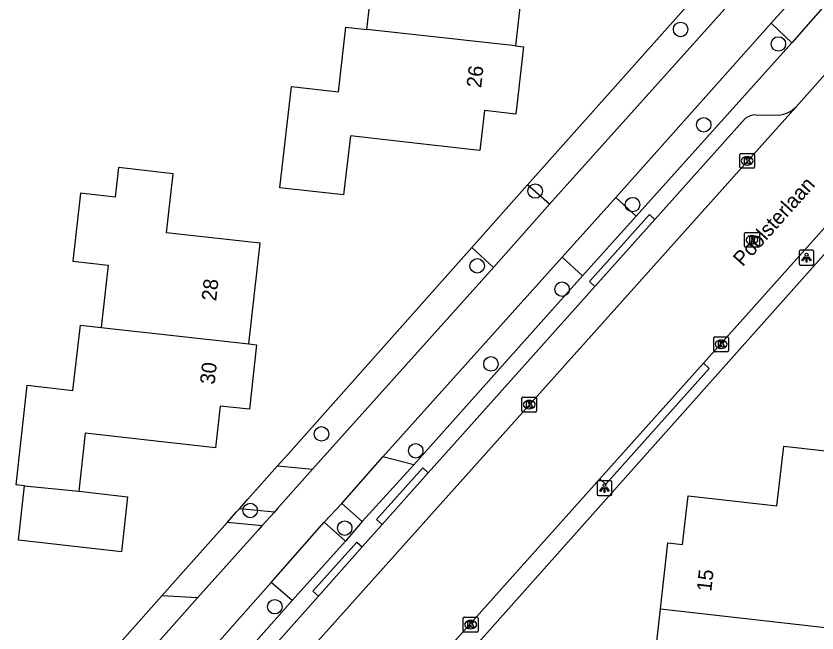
# Model space of a CAD drawing. Extents: x 162398 to 163643, y 386453 to 387397.
# Drawn here: x 162885.8 to 162939.9, y 386608.1 to 386649.7 of the extents above; entities that cross this region are included whole.
import ezdxf

# ---------------------------------------------------------------- set-up
doc = ezdxf.new("R2010")
doc.units = 0
for name, color, linetype in [('IMGEO_Boom', 7, 'Continuous'), ('IMGEO_Groenvoorziening', 7, 'Continuous'), ('IMGEO_Kolk', 7, 'Continuous'), ('IMGEO_Lichtpunt', 7, 'Continuous'), ('IMGEO_Openbare_ruimte_label', 7, 'Continuous'), ('IMGEO_Pand', 7, 'Continuous'), ('IMGEO_Pand_nummerreeks', 7, 'Continuous'), ('IMGEO_Rijbaan_lokaal_gesloten', 7, 'Continuous'), ('IMGEO_Rioolput', 7, 'Continuous'), ('IMGEO_Voetpad_open', 7, 'Continuous')]:
    doc.layers.add(name, color=color, linetype=linetype)

msp = doc.modelspace()

# ---------------------------------------------------------------- linework, layer by layer
at = {"layer": 'IMGEO_Boom'}
for centre in [(162930.731, 386648.837), (162937.337, 386647.859), (162932.291, 386642.393), (162920.905, 386637.918), (162927.485, 386637.004), (162916.986, 386632.863), (162922.719, 386631.285), (162917.913, 386626.239), (162906.464, 386621.509), (162912.83, 386620.366), (162901.645, 386616.336), (162908.036, 386615.142), (162903.307, 386609.829)]:
    msp.add_circle(centre, 0.489, dxfattribs=at)
at = {"layer": 'IMGEO_Groenvoorziening'}
for points in [[(162920.395, 386638.338), (162932.823, 386652.31)], [(162903.491, 386619.344), (162904.19, 386620.128), (162916.621, 386634.093)], [(162900.106, 386615.545), (162900.73, 386616.245), (162900.912, 386616.449)], [(162890.662, 386604.943), (162895.681, 386610.578)]]:
    msp.add_lwpolyline(points, dxfattribs=at)
at = {"layer": 'IMGEO_Kolk'}
for p, q in [((162934.726, 386639.53), (162934.726, 386640.382)), ((162934.801, 386640.456), (162935.653, 386640.456)), ((162935.727, 386640.382), (162935.727, 386639.53)), ((162935.214, 386640.236), (162935.239, 386640.236)), ((162935.653, 386639.456), (162934.801, 386639.456)), ((162935.237, 386639.676), (162935.212, 386639.676)), ((162932.971, 386627.138), (162932.971, 386627.99)), ((162933.046, 386628.064), (162933.898, 386628.064)), ((162933.459, 386627.844), (162933.484, 386627.844)), ((162933.972, 386627.99), (162933.972, 386627.138)), ((162933.898, 386627.064), (162933.046, 386627.064)), ((162933.482, 386627.284), (162933.457, 386627.284)), ((162920.003, 386623.061), (162920.003, 386623.913)), ((162920.078, 386623.987), (162920.93, 386623.987)), ((162920.491, 386623.767), (162920.516, 386623.767)), ((162921.004, 386623.913), (162921.004, 386623.061)), ((162920.93, 386622.987), (162920.078, 386622.987)), ((162920.514, 386623.207), (162920.489, 386623.207)), ((162916.04, 386608.196), (162916.04, 386609.048)), ((162916.115, 386609.122), (162916.967, 386609.122)), ((162916.528, 386608.902), (162916.553, 386608.902)), ((162917.041, 386609.048), (162917.041, 386608.196)), ((162916.967, 386608.122), (162916.115, 386608.122)), ((162916.551, 386608.342), (162916.526, 386608.342))]:
    msp.add_line(p, q, dxfattribs=at)
for points in [[(162934.726, 386639.53), (162934.726, 386640.382)], [(162934.801, 386640.456), (162935.653, 386640.456)], [(162935.727, 386640.382), (162935.727, 386639.53)], [(162935.047, 386640.156), (162935.17, 386640.156), (162935.17, 386640.005), (162935.3, 386640.156), (162935.464, 386640.156), (162935.318, 386640.005), (162935.471, 386639.756), (162935.319, 386639.756), (162935.234, 386639.92), (162935.17, 386639.853), (162935.17, 386639.756), (162935.047, 386639.756), (162935.047, 386640.156)], [(162935.653, 386639.456), (162934.801, 386639.456)], [(162932.971, 386627.138), (162932.971, 386627.99)], [(162933.046, 386628.064), (162933.898, 386628.064)], [(162933.972, 386627.99), (162933.972, 386627.138)], [(162933.292, 386627.764), (162933.415, 386627.764), (162933.415, 386627.613), (162933.545, 386627.764), (162933.709, 386627.764), (162933.563, 386627.613), (162933.716, 386627.364), (162933.564, 386627.364), (162933.479, 386627.528), (162933.415, 386627.461), (162933.415, 386627.364), (162933.292, 386627.364), (162933.292, 386627.764)], [(162933.898, 386627.064), (162933.046, 386627.064)], [(162920.003, 386623.061), (162920.003, 386623.913)], [(162920.078, 386623.987), (162920.93, 386623.987)], [(162920.324, 386623.687), (162920.447, 386623.687), (162920.447, 386623.536), (162920.577, 386623.687), (162920.741, 386623.687), (162920.595, 386623.536), (162920.748, 386623.287), (162920.596, 386623.287), (162920.511, 386623.451), (162920.447, 386623.384), (162920.447, 386623.287), (162920.324, 386623.287), (162920.324, 386623.687)], [(162921.004, 386623.913), (162921.004, 386623.061)], [(162920.93, 386622.987), (162920.078, 386622.987)], [(162916.04, 386608.196), (162916.04, 386609.048)], [(162916.115, 386609.122), (162916.967, 386609.122)], [(162917.041, 386609.048), (162917.041, 386608.196)], [(162916.361, 386608.822), (162916.484, 386608.822), (162916.484, 386608.671), (162916.614, 386608.822), (162916.778, 386608.822), (162916.632, 386608.671), (162916.785, 386608.422), (162916.633, 386608.422), (162916.548, 386608.586), (162916.484, 386608.519), (162916.484, 386608.422), (162916.361, 386608.422), (162916.361, 386608.822)], [(162916.967, 386608.122), (162916.115, 386608.122)]]:
    msp.add_lwpolyline(points, dxfattribs=at)
for centre, start, end in [((162934.803, 386640.38), 91.552, 178.448), ((162934.803, 386640.38), 91.552, 178.448), ((162935.651, 386640.38), 1.552, 88.448), ((162935.651, 386640.38), 1.552, 88.448), ((162934.803, 386639.532), 181.552, 268.448), ((162934.803, 386639.532), 181.552, 268.448), ((162935.651, 386639.532), 271.552, 358.448), ((162935.651, 386639.532), 271.552, 358.448), ((162933.048, 386627.988), 91.552, 178.448), ((162933.048, 386627.988), 91.552, 178.448), ((162933.896, 386627.988), 1.552, 88.448), ((162933.896, 386627.988), 1.552, 88.448), ((162933.048, 386627.14), 181.552, 268.448), ((162933.048, 386627.14), 181.552, 268.448), ((162933.896, 386627.14), 271.552, 358.448), ((162933.896, 386627.14), 271.552, 358.448), ((162920.08, 386623.911), 91.552, 178.448), ((162920.08, 386623.911), 91.552, 178.448), ((162920.928, 386623.911), 1.552, 88.448), ((162920.928, 386623.911), 1.552, 88.448), ((162920.08, 386623.063), 181.552, 268.448), ((162920.08, 386623.063), 181.552, 268.448), ((162920.928, 386623.063), 271.552, 358.448), ((162920.928, 386623.063), 271.552, 358.448), ((162916.117, 386609.046), 91.552, 178.448), ((162916.117, 386609.046), 91.552, 178.448), ((162916.965, 386609.046), 1.552, 88.448), ((162916.965, 386609.046), 1.552, 88.448), ((162916.117, 386608.198), 181.552, 268.448), ((162916.117, 386608.198), 181.552, 268.448), ((162916.965, 386608.198), 271.552, 358.448), ((162916.965, 386608.198), 271.552, 358.448)]:
    msp.add_arc(centre, 0.0765, start, end, dxfattribs=at)
for centre, major_axis, ratio, start_param, end_param in [((162935.213, 386639.956), (-0.387, 0.002), 0.722429, 4.712389, 7.853982), ((162935.238, 386639.956), (-0.39, 0.002), 0.717154, 1.570796, 4.712389), ((162933.458, 386627.564), (-0.387, 0.002), 0.722429, 4.712389, 7.853982), ((162933.483, 386627.564), (-0.39, 0.002), 0.717154, 1.570796, 4.712389), ((162920.49, 386623.487), (-0.387, 0.002), 0.722429, 4.712389, 7.853982), ((162920.515, 386623.487), (-0.39, 0.002), 0.717154, 1.570796, 4.712389), ((162916.527, 386608.622), (-0.387, 0.002), 0.722429, 4.712389, 7.853982), ((162916.552, 386608.622), (-0.39, 0.002), 0.717154, 1.570796, 4.712389)]:
    msp.add_ellipse(centre, major_axis=major_axis, ratio=ratio, start_param=start_param, end_param=end_param, dxfattribs=at)
at = {"layer": 'IMGEO_Lichtpunt'}
for p, q in [((162938.747, 386633.821), (162938.747, 386633.014)), ((162938.747, 386633.821), (162938.747, 386633.014)), ((162939.649, 386633.916), (162938.841, 386633.916)), ((162939.649, 386633.916), (162938.841, 386633.916)), ((162939.743, 386633.014), (162939.743, 386633.821)), ((162939.743, 386633.014), (162939.743, 386633.821)), ((162938.841, 386632.92), (162939.649, 386632.92)), ((162938.841, 386632.92), (162939.649, 386632.92)), ((162925.09, 386618.253), (162925.09, 386617.446)), ((162925.09, 386618.253), (162925.09, 386617.446)), ((162925.992, 386618.348), (162925.184, 386618.348)), ((162925.992, 386618.348), (162925.184, 386618.348)), ((162926.086, 386617.446), (162926.086, 386618.253)), ((162926.086, 386617.446), (162926.086, 386618.253)), ((162925.184, 386617.352), (162925.992, 386617.352)), ((162925.184, 386617.352), (162925.992, 386617.352))]:
    msp.add_line(p, q, dxfattribs=at)
for points in [[(162939.121, 386633.485), (162939.16, 386633.457), (162938.972, 386633.195), (162938.934, 386633.222), (162939.121, 386633.485)], [(162939.223, 386633.437), (162939.27, 386633.437), (162939.27, 386633.115), (162939.223, 386633.115), (162939.223, 386633.437)], [(162939.333, 386633.457), (162939.371, 386633.484), (162939.558, 386633.222), (162939.519, 386633.194), (162939.333, 386633.457)], [(162925.464, 386617.917), (162925.503, 386617.889), (162925.315, 386617.627), (162925.277, 386617.654), (162925.464, 386617.917)], [(162925.566, 386617.869), (162925.613, 386617.869), (162925.613, 386617.547), (162925.566, 386617.547), (162925.566, 386617.869)], [(162925.676, 386617.889), (162925.714, 386617.916), (162925.901, 386617.654), (162925.862, 386617.626), (162925.676, 386617.889)]]:
    msp.add_lwpolyline(points, dxfattribs=at)
for centre in [(162939.246, 386633.619), (162925.589, 386618.051)]:
    msp.add_circle(centre, 0.0994, dxfattribs=at)
for centre, start, end in [((162938.841, 386633.821), 90, 180), ((162938.841, 386633.821), 90, 180), ((162939.649, 386633.821), 0, 90), ((162939.649, 386633.821), 0, 90), ((162938.841, 386633.014), 180, 270), ((162938.841, 386633.014), 180, 270), ((162939.649, 386633.014), 270, 0), ((162939.649, 386633.014), 270, 360), ((162925.184, 386618.253), 90, 180), ((162925.184, 386618.253), 90, 180), ((162925.992, 386618.253), 0, 90), ((162925.992, 386618.253), 0, 90), ((162925.184, 386617.446), 180, 270), ((162925.184, 386617.446), 180, 270), ((162925.992, 386617.446), 270, 0), ((162925.992, 386617.446), 270, 360)]:
    msp.add_arc(centre, 0.0946, start, end, dxfattribs=at)
at = {"layer": 'IMGEO_Pand'}
for points in [[(162909.535, 386648.827), (162910.007, 386652.953), (162907.559, 386653.233), (162908.066, 386657.672), (162910.362, 386657.41), (162910.61, 386659.584), (162914.322, 386659.16), (162913.857, 386655.093), (162919.479, 386654.45), (162920.323, 386654.354), (162919.565, 386647.726)], [(162919.565, 386647.726), (162920.108, 386647.664), (162919.589, 386643.119), (162917.474, 386643.361), (162917.166, 386640.66), (162913.937, 386641.029), (162908.42, 386641.659), (162907.962, 386637.653), (162903.65, 386638.145), (162904.432, 386644.98), (162907.612, 386644.617), (162908.112, 386648.99), (162909.535, 386648.827)], [(162919.565, 386647.726), (162909.535, 386648.827)], [(162901.555, 386627.585), (162902.322, 386634.39), (162901.478, 386634.485), (162895.997, 386635.103), (162896.446, 386639.091), (162892.739, 386639.509), (162892.514, 386637.515), (162890.177, 386637.779), (162889.658, 386633.176), (162892.046, 386632.906), (162891.573, 386628.708)], [(162886.404, 386618.009), (162885.82, 386618.075), (162886.578, 386624.799), (162889.67, 386624.451), (162890.168, 386628.866), (162891.573, 386628.708)], [(162891.573, 386628.708), (162901.555, 386627.585)], [(162901.555, 386627.585), (162902.079, 386627.526), (162901.588, 386623.171), (162899.625, 386623.392), (162899.307, 386620.572), (162896.078, 386620.936), (162890.502, 386621.564), (162890.058, 386617.631)], [(162929.374, 386609.691), (162929.88, 386614.15), (162930.864, 386614.038), (162931.238, 386617.331), (162937.241, 386616.65), (162937.699, 386620.684), (162945.761, 386619.77)], [(162890.058, 386617.631), (162893.363, 386617.259), (162892.944, 386613.541), (162885.989, 386614.324), (162886.404, 386618.009)], [(162886.404, 386618.009), (162890.058, 386617.631)], [(162941.106, 386608.36), (162940.749, 386605.21), (162941.202, 386605.159), (162941.039, 386603.722), (162940.579, 386603.774), (162940.207, 386600.503), (162931.173, 386601.528), (162931.005, 386600.048), (162928.508, 386600.333), (162928.458, 386599.89), (162920.133, 386600.834), (162920.184, 386601.281), (162920.682, 386605.67), (162926.242, 386605.04), (162926.484, 386607.169), (162929.055, 386606.878), (162929.374, 386609.691)], [(162929.374, 386609.691), (162941.106, 386608.36)]]:
    msp.add_lwpolyline(points, dxfattribs=at)
at = {"layer": 'IMGEO_Rijbaan_lokaal_gesloten'}
for points in [[(162938.533, 386643.605), (162940.515, 386645.841)], [(162938.533, 386643.605), (162895.635, 386595.678)], [(162944.452, 386639.902), (162932.269, 386626.284)], [(162925.28, 386618.471), (162932.269, 386626.284)], [(162925.28, 386618.471), (162914.083, 386605.956)]]:
    msp.add_lwpolyline(points, dxfattribs=at)
at = {"layer": 'IMGEO_Rioolput'}
for p, q in [((162935.053, 386634.198), (162935.053, 386635.05)), ((162935.128, 386635.124), (162935.98, 386635.124)), ((162935.541, 386634.904), (162935.566, 386634.904)), ((162936.054, 386635.05), (162936.054, 386634.198)), ((162935.564, 386634.344), (162935.539, 386634.344)), ((162935.98, 386634.124), (162935.128, 386634.124))]:
    msp.add_line(p, q, dxfattribs=at)
for points in [[(162935.053, 386634.198), (162935.053, 386635.05)], [(162935.128, 386635.124), (162935.98, 386635.124)], [(162936.054, 386635.05), (162936.054, 386634.198)], [(162935.642, 386634.822), (162935.39, 386634.824), (162935.39, 386634.424)], [(162935.39, 386634.424), (162935.514, 386634.424), (162935.514, 386634.586), (162935.525, 386634.586)], [(162935.568, 386634.743), (162935.514, 386634.743), (162935.514, 386634.662)], [(162935.514, 386634.662), (162935.566, 386634.662)], [(162935.572, 386634.557), (162935.643, 386634.424), (162935.783, 386634.424), (162935.718, 386634.55)], [(162935.98, 386634.124), (162935.128, 386634.124)]]:
    msp.add_lwpolyline(points, dxfattribs=at)
for centre, radius, start, end in [((162935.13, 386635.048), 0.0765, 91.552, 178.448), ((162935.13, 386635.048), 0.0765, 91.552, 178.448), ((162935.978, 386635.048), 0.0765, 1.552, 88.448), ((162935.978, 386635.048), 0.0765, 1.552, 88.448), ((162935.524, 386634.533), 0.0533, 26.0293, 88.6989), ((162935.55, 386634.851), 0.19, 274.7715, 282.9687), ((162935.574, 386634.647), 0.0964, 77.0061, 93.1865), ((162935.588, 386634.704), 0.0378, 276.6634, 79.6772), ((162935.641, 386634.712), 0.109, 350.3612, 89.416), ((162935.639, 386634.712), 0.112, 277.5842, 350.9817), ((162935.623, 386634.497), 0.108, 29.5134, 73.7905), ((162935.13, 386634.2), 0.0765, 181.552, 268.448), ((162935.13, 386634.2), 0.0765, 181.552, 268.448), ((162935.978, 386634.2), 0.0765, 271.552, 358.448), ((162935.978, 386634.2), 0.0765, 271.552, 358.448)]:
    msp.add_arc(centre, radius, start, end, dxfattribs=at)
for centre, major_axis, ratio, start_param, end_param in [((162935.54, 386634.624), (-0.387, 0.002), 0.722429, 4.712389, 7.853982), ((162935.565, 386634.624), (-0.39, 0.002), 0.717154, 1.570796, 4.712389)]:
    msp.add_ellipse(centre, major_axis=major_axis, ratio=ratio, start_param=start_param, end_param=end_param, dxfattribs=at)
at = {"layer": 'IMGEO_Voetpad_open'}
for points in [[(162900.492, 386588.81), (162901.825, 386590.308), (162977.533, 386675.295), (162977.601, 386675.367), (162977.672, 386675.435)], [(162936.849, 386649.255), (162939.58, 386652.293)], [(162934.318, 386650.935), (162921.874, 386637.026)], [(162940.979, 386651.052), (162938.258, 386647.935)], [(162926.356, 386637.484), (162936.849, 386649.255)], [(162936.849, 386649.255), (162938.258, 386647.935)], [(162938.258, 386647.935), (162927.726, 386636.224)], [(162935.817, 386643.066), (162937.348, 386643.053)], [(162928.997, 386635.995), (162935.09, 386642.812)], [(162916.621, 386634.093), (162920.395, 386638.338)], [(162921.874, 386637.026), (162920.395, 386638.338)], [(162922.733, 386633.457), (162926.356, 386637.484)], [(162927.726, 386636.224), (162926.356, 386637.484)], [(162921.874, 386637.026), (162918.084, 386632.76)], [(162927.726, 386636.224), (162924.112, 386632.196)], [(162924.943, 386631.47), (162924.572, 386631.805), (162928.626, 386636.33), (162928.997, 386635.995)], [(162928.997, 386635.995), (162924.943, 386631.47)], [(162918.084, 386632.76), (162916.621, 386634.093)], [(162910.62, 386619.958), (162922.733, 386633.457)], [(162922.733, 386633.457), (162924.112, 386632.196)], [(162918.084, 386632.76), (162906.23, 386619.551), (162905.849, 386619.12)], [(162924.112, 386632.196), (162912.7, 386619.427)], [(162913.682, 386618.887), (162915.448, 386620.871), (162924.943, 386631.47)], [(162932.269, 386626.284), (162932.672, 386625.921), (162925.69, 386618.102), (162925.28, 386618.471)], [(162907.839, 386616.801), (162910.62, 386619.958)], [(162912.7, 386619.427), (162910.62, 386619.958)], [(162900.912, 386616.449), (162901.495, 386617.103), (162903.491, 386619.344)], [(162903.491, 386619.344), (162905.849, 386619.12)], [(162912.7, 386619.427), (162909.219, 386615.591)], [(162910.563, 386615.382), (162910.191, 386615.715), (162913.31, 386619.22), (162913.682, 386618.887)], [(162905.849, 386619.12), (162903.5, 386616.464), (162903.283, 386616.224)], [(162913.682, 386618.887), (162910.563, 386615.382)], [(162906.639, 386615.552), (162907.839, 386616.801)], [(162907.839, 386616.801), (162909.219, 386615.591)], [(162903.283, 386616.224), (162900.912, 386616.449)], [(162903.283, 386616.224), (162902.465, 386615.321)], [(162895.681, 386610.578), (162896.558, 386611.562), (162900.106, 386615.545)], [(162900.106, 386615.545), (162902.465, 386615.321)], [(162903.068, 386611.466), (162906.639, 386615.552)], [(162908.079, 386614.262), (162906.639, 386615.552)], [(162909.219, 386615.591), (162908.079, 386614.262)], [(162909.217, 386613.869), (162910.563, 386615.382)], [(162902.465, 386615.321), (162902.179, 386615.005), (162898.077, 386610.43)], [(162908.079, 386614.262), (162904.487, 386610.255)], [(162906.261, 386610.548), (162905.889, 386610.881), (162908.845, 386614.202), (162909.217, 386613.869)], [(162909.217, 386613.869), (162906.261, 386610.548)], [(162891.68, 386595.813), (162890.288, 386597.064), (162890.487, 386597.288), (162903.068, 386611.466)], [(162904.487, 386610.255), (162903.068, 386611.466)], [(162895.659, 386598.635), (162896.265, 386599.315), (162906.261, 386610.548)], [(162898.077, 386610.43), (162895.681, 386610.578)], [(162904.487, 386610.255), (162891.924, 386596.089), (162891.68, 386595.813)], [(162898.077, 386610.43), (162892.078, 386603.655)]]:
    msp.add_lwpolyline(points, dxfattribs=at)
for centre, radius, start, end in [((162937.244, 386644.824), 1.774, 273.3555, 316.5988), ((162935.827, 386641.87), 1.197, 90.4863, 128.0306)]:
    msp.add_arc(centre, radius, start, end, dxfattribs=at)

# ---------------------------------------------------------------- texts
at = {"layer": 'IMGEO_Openbare_ruimte_label'}
msp.add_text('Poolsterlaan', height=1, rotation=48.2428, dxfattribs=at).set_placement((162934.926, 386632.764))
at = {"layer": 'IMGEO_Pand_nummerreeks'}
for s, rotation, p in [('26', 83.4855, (162917.251, 386644.857)), ('28', 83.5716, (162899.343, 386630.451)), ('30', 83.5659, (162899.237, 386624.812)), ('15', 83.5259, (162932.804, 386610.821))]:
    msp.add_text(s, height=1, rotation=rotation, dxfattribs=at).set_placement(p)

doc.saveas('drawing.dxf')
